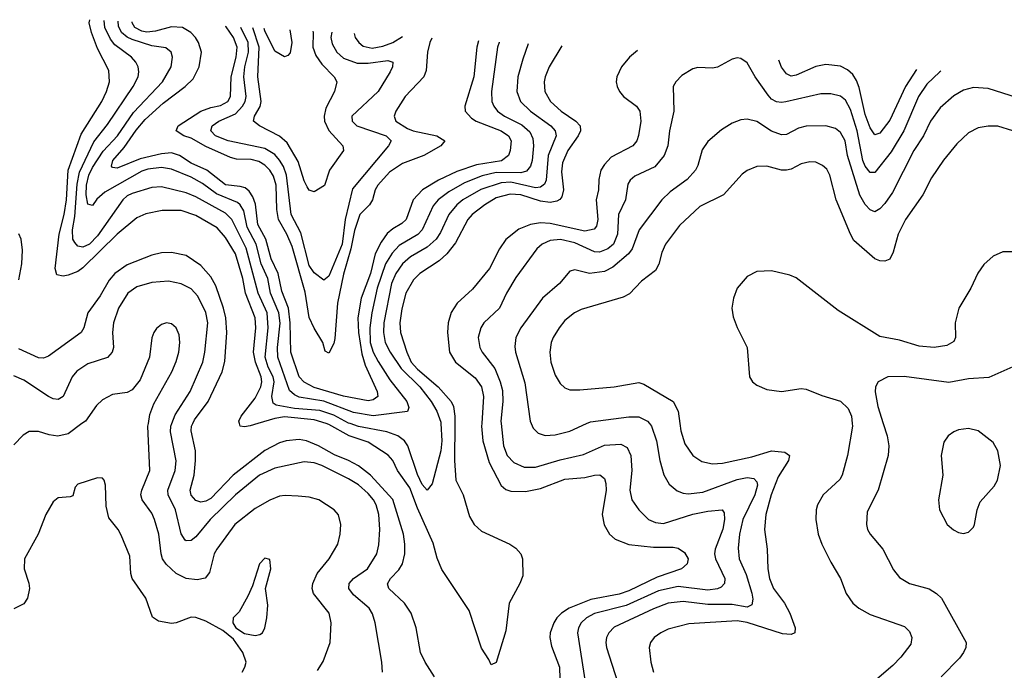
# Model space of a CAD drawing. Header units: inches. Extents: x 1308407 to 1441228, y 959628 to 1036311.
# Tile 640 of 656: x 1394293 to 1398296, y 1028997 to 1031642. Entities that reach past the tile are written whole.
import ezdxf

# ---------------------------------------------------------------- set-up
doc = ezdxf.new("R2010")
doc.units = ezdxf.units.IN
doc.header["$MEASUREMENT"] = 0
doc.layers.add('B3092', color=7, linetype='Continuous')
doc.layers.add('B3093', color=7, linetype='Continuous')

msp = doc.modelspace()

# ---------------------------------------------------------------- linework, layer by layer
at = {"layer": 'B3092', "color": 5}
for points, elevation in [([(1394546.4, 1030000), (1394490, 1029959), (1394449, 1029949), (1394413.8, 1029953.8), (1394370, 1029968.5), (1394331.6, 1029968.4), (1394307.2, 1029952.8), (1394270, 1029913.6)], 2760), ([(1395503.9, 1028996.1), (1395527.2, 1029032.8), (1395555, 1029110), (1395559.3, 1029190), (1395550.8, 1029230), (1395487.2, 1029310), (1395482.6, 1029330), (1395484.4, 1029350), (1395502.3, 1029390), (1395550.8, 1029450), (1395586.4, 1029510), (1395596.1, 1029550), (1395598.7, 1029590), (1395588.8, 1029628.8), (1395571.3, 1029650), (1395510, 1029689.7), (1395470, 1029700.3), (1395425.1, 1029705.1), (1395371.9, 1029708.1), (1395350, 1029704.6), (1395310, 1029688.2), (1395250, 1029654.9), (1395168, 1029590), (1395094.2, 1029490), (1395084.4, 1029470), (1395065, 1029395), (1395047.7, 1029372.3), (1395015.3, 1029364.7), (1394970, 1029370.4), (1394930, 1029390.3), (1394888.5, 1029428.5), (1394874.4, 1029450), (1394868.1, 1029470), (1394859.6, 1029550), (1394841.2, 1029610), (1394830, 1029635.3), (1394790.6, 1029690), (1394786.1, 1029710), (1394789.9, 1029730.1), (1394822.2, 1029810), (1394814.8, 1029990), (1394816.4, 1030000)], 2760), ([(1395768.6, 1028990), (1395765.8, 1029030), (1395738, 1029190), (1395727.1, 1029227.2), (1395713.8, 1029250), (1395650, 1029303.9), (1395631.5, 1029330), (1395632.7, 1029350), (1395650.9, 1029370), (1395707.4, 1029410), (1395745.2, 1029470), (1395753.4, 1029506.6), (1395757, 1029570), (1395752.9, 1029630), (1395742.5, 1029670), (1395731.4, 1029690), (1395710, 1029716.4), (1395670, 1029750.8), (1395630, 1029776.1), (1395522, 1029830), (1395490, 1029840.9), (1395450, 1029844.7), (1395330, 1029819.4), (1395268.1, 1029790), (1395170, 1029710.9), (1395068.3, 1029610), (1395010, 1029539.5), (1394990, 1029524.6), (1394970, 1029523.1), (1394966.6, 1029526.6), (1394950, 1029551.3), (1394926.5, 1029650), (1394897.4, 1029710), (1394895.8, 1029730), (1394925, 1029810), (1394928.9, 1029848.9), (1394906.8, 1029966.8), (1394907.7, 1029990), (1394911.5, 1030000)], 2740), ([(1395979.3, 1028970), (1395941.5, 1029030), (1395922.9, 1029070), (1395904.6, 1029170), (1395884.2, 1029230), (1395857.8, 1029270), (1395793.5, 1029330), (1395788.9, 1029348.9), (1395800.2, 1029370), (1395834.2, 1029405.9), (1395849.4, 1029430), (1395858.6, 1029470), (1395859.1, 1029510), (1395853.3, 1029550), (1395810, 1029691.7), (1395719.7, 1029790), (1395670, 1029827.7), (1395630, 1029849.9), (1395573.3, 1029873.3), (1395507.9, 1029910), (1395459.8, 1029930), (1395430, 1029935), (1395377.1, 1029930), (1395350, 1029922.5), (1395290, 1029890.3), (1395161.7, 1029790), (1395070, 1029695.7), (1395050, 1029684.5), (1395030, 1029681.1), (1395010, 1029686.9), (1394990, 1029708.8), (1394985.8, 1029730), (1395002.2, 1029790), (1395007.7, 1029850), (1395008, 1029890), (1394990.3, 1029970), (1394991.9, 1029990), (1394996.6, 1030000)], 2720), ([(1395261.1, 1030000), (1395230, 1029990.4), (1395207, 1029987), (1395189.8, 1029990), (1395187.1, 1030000)], 2680), ([(1396061.7, 1030000), (1396061.1, 1029850), (1396065.6, 1029770), (1396096, 1029710), (1396121.7, 1029621.7), (1396141, 1029590), (1396170, 1029562.7), (1396286, 1029510), (1396310, 1029493.4), (1396330.3, 1029470), (1396337.4, 1029450), (1396338.2, 1029381.8), (1396326.7, 1029350), (1396283.6, 1029270), (1396270, 1029157.2), (1396230, 1029028.7), (1396210, 1029019), (1396201, 1029041), (1396170, 1029086.6), (1396120.4, 1029240.4), (1396010, 1029406.4), (1395990, 1029452.7), (1395973.5, 1029513.5), (1395910, 1029656.6), (1395879, 1029739), (1395829.4, 1029809.4), (1395809.6, 1029850), (1395791.4, 1029871.4), (1395710, 1029924.4), (1395632.2, 1029950), (1395550, 1029996.4), (1395538.5, 1030000)], 2680), ([(1396005.9, 1030000), (1396009, 1029930), (1396005.4, 1029890), (1395970, 1029755.1), (1395950, 1029729.6), (1395930, 1029752.2), (1395910, 1029793.1), (1395870.5, 1029910), (1395857, 1029930), (1395831, 1029951), (1395786.3, 1029966.3), (1395670, 1029987.6), (1395636.7, 1030000)], 2660), ([(1396171.5, 1030000), (1396170.8, 1029990), (1396176.5, 1029930), (1396201.8, 1029841.8), (1396250, 1029748.6), (1396270, 1029731.9), (1396290, 1029725.1), (1396350, 1029723.4), (1396410, 1029736.5), (1396510, 1029774.8), (1396590, 1029780.8), (1396630, 1029790.7), (1396651.2, 1029791.2), (1396670, 1029776.9), (1396676.3, 1029756.3), (1396676.8, 1029730), (1396660.8, 1029630), (1396668.9, 1029588.9), (1396691.3, 1029550), (1396714.3, 1029530), (1396770, 1029509.2), (1396870, 1029497.3), (1396950, 1029498), (1396970, 1029493.8), (1396995.6, 1029475.6), (1397010.2, 1029450), (1397007, 1029430), (1396983.8, 1029410), (1396884.3, 1029375.7), (1396770, 1029320.7), (1396730, 1029307), (1396615, 1029285), (1396527.4, 1029250), (1396495.3, 1029230), (1396476.8, 1029210), (1396464.2, 1029190), (1396450.1, 1029150), (1396448.7, 1029130), (1396455, 1029095), (1396487.7, 1029010), (1396490, 1028914.9)], 2720), ([(1396250.2, 1030000), (1396259.4, 1029910), (1396275.5, 1029870), (1396302.1, 1029842.1), (1396343.4, 1029823.4), (1396390, 1029823.4), (1396490, 1029853.1), (1396585.6, 1029874.4), (1396670, 1029912), (1396736.5, 1029916.5), (1396763.3, 1029903.3), (1396777.5, 1029870), (1396781.1, 1029810), (1396773.4, 1029730), (1396781.7, 1029690), (1396810, 1029649.1), (1396850, 1029610.2), (1396878.5, 1029598.5), (1396910, 1029594.5), (1397030, 1029631.4), (1397090, 1029644), (1397149.1, 1029649.1), (1397157.5, 1029637.5), (1397158.8, 1029610), (1397151.1, 1029571.1), (1397121.1, 1029490), (1397118.2, 1029470), (1397122, 1029450), (1397159.3, 1029370), (1397157.7, 1029350), (1397144.5, 1029335.5), (1397130, 1029327.9), (1397090, 1029323.2), (1396970, 1029338.4), (1396890, 1029320.2), (1396759, 1029261), (1396630, 1029228.6), (1396597.6, 1029210), (1396576.3, 1029190), (1396565, 1029170), (1396560.8, 1029150), (1396592.6, 1028950)], 2740), ([(1396372.3, 1030000), (1396380.9, 1029980.9), (1396401.1, 1029961.1), (1396430, 1029951.9), (1396470, 1029954.3), (1396530, 1029968.8), (1396597.8, 1030000)], 2760), ([(1396853.5, 1030000), (1396861.2, 1029990), (1396882.2, 1029930), (1396895.9, 1029850), (1396911.9, 1029791.9), (1396933.7, 1029753.7), (1396966.1, 1029726.1), (1396990, 1029716.8), (1397010, 1029715.1), (1397070, 1029721.3), (1397210, 1029772.3), (1397250, 1029781.5), (1397277.1, 1029777.1), (1397290, 1029763), (1397292.1, 1029750), (1397281.5, 1029710), (1397233.3, 1029610), (1397219.2, 1029550), (1397213.3, 1029493.4), (1397218.4, 1029450), (1397246.2, 1029386.2), (1397269.5, 1029310.5), (1397273.8, 1029286.2), (1397270, 1029263.1), (1397250, 1029253.7), (1397190, 1029264.2), (1397090, 1029264.6), (1396990, 1029277.4), (1396930, 1029269.9), (1396870, 1029247.1), (1396710, 1029172.1), (1396688.1, 1029150), (1396678.8, 1029130), (1396675.9, 1029110), (1396678.5, 1029090), (1396723.2, 1028950)], 2760), ([(1396976.7, 1030000), (1396981, 1029970), (1396997.7, 1029917.7), (1397030, 1029870.2), (1397066.3, 1029846.3), (1397110, 1029835.9), (1397150, 1029838.8), (1397270, 1029864.6), (1397350, 1029889), (1397404.2, 1029884.2), (1397422, 1029870), (1397418.3, 1029850), (1397376.5, 1029783.5), (1397348.4, 1029710), (1397327, 1029630), (1397320.4, 1029570), (1397331.7, 1029490), (1397334.1, 1029410), (1397340.7, 1029370), (1397358, 1029330), (1397402, 1029270), (1397423.9, 1029230), (1397445.4, 1029170), (1397443.7, 1029150), (1397430, 1029142.9), (1397394.8, 1029145.2), (1397250, 1029191.8), (1397210, 1029198.4), (1397014, 1029186), (1396930, 1029164.7), (1396898.9, 1029150), (1396872.8, 1029130), (1396857.3, 1029110), (1396852.2, 1029090), (1396859.3, 1029030), (1396870.2, 1028990)], 2780), ([(1397677.7, 1030000), (1397678.8, 1029990), (1397658.1, 1029870), (1397636.1, 1029790), (1397627.4, 1029772.6), (1397559.2, 1029710), (1397536.5, 1029670), (1397531, 1029650), (1397529.4, 1029610), (1397539, 1029550), (1397553.5, 1029510), (1397590, 1029436.4), (1397630.1, 1029370.1), (1397653.2, 1029310), (1397679.6, 1029270), (1397704.6, 1029250), (1397750, 1029224.3), (1397890, 1029175.2), (1397910, 1029154.9), (1397919.3, 1029130), (1397916, 1029104), (1397874.7, 1029050), (1397843, 1029017), (1397730, 1028920.8)], 2820), ([(1397803.8, 1030000), (1397819.7, 1029950), (1397825.8, 1029910), (1397823.5, 1029870), (1397783.2, 1029730), (1397738.9, 1029641.1), (1397735.6, 1029590), (1397739.6, 1029570), (1397750.3, 1029550), (1397802.3, 1029490), (1397845.5, 1029405.5), (1397870, 1029373.7), (1397910.2, 1029350.2), (1397990, 1029328), (1398019.5, 1029310), (1398040.3, 1029290), (1398140.9, 1029110), (1398139.6, 1029090), (1398130.3, 1029070), (1398113.4, 1029046.6), (1398039.6, 1028970)], 2840), ([(1395197.2, 1028990), (1395208.7, 1029010), (1395213.6, 1029030), (1395201.1, 1029070), (1395163.1, 1029123.1), (1395119.1, 1029159.1), (1395050, 1029196.5), (1395010, 1029211.5), (1394990, 1029213.2), (1394930, 1029189.8), (1394910, 1029187), (1394857.4, 1029197.4), (1394833.1, 1029213.1), (1394805.6, 1029290), (1394751.2, 1029370), (1394745.6, 1029390), (1394740.8, 1029460.8), (1394706, 1029546), (1394693.3, 1029570), (1394656.3, 1029616.3), (1394644.8, 1029664.8), (1394642.4, 1029750), (1394637, 1029770), (1394630, 1029778), (1394610, 1029779.6), (1394530, 1029753.7), (1394518.3, 1029741.7), (1394510, 1029707), (1394498, 1029702), (1394450, 1029697.7), (1394430, 1029681.6), (1394400.2, 1029630), (1394369.1, 1029550), (1394312.4, 1029450), (1394311.1, 1029410), (1394330.8, 1029350.8), (1394333.4, 1029330), (1394325.6, 1029290), (1394310, 1029267.7), (1394270, 1029246.6)], 2780)]:
    msp.add_lwpolyline(points, dxfattribs=dict(at, elevation=elevation))
for points, elevation in [([(1398150, 1029980.4), (1398110, 1029974.5), (1398090, 1029966.3), (1398068.2, 1029950), (1398050, 1029925.2), (1398038.9, 1029870), (1398045.3, 1029790), (1398028.2, 1029690), (1398033, 1029650), (1398064, 1029590), (1398088.6, 1029568.6), (1398110, 1029557.3), (1398130, 1029553.4), (1398150, 1029559.1), (1398170, 1029578.8), (1398175.1, 1029590), (1398185.1, 1029650), (1398197.8, 1029682.2), (1398254.1, 1029745.9), (1398268.5, 1029770), (1398279.8, 1029830), (1398270, 1029889.2), (1398250, 1029923.6), (1398190, 1029971.2)], 2860), ([(1395290, 1029452.7), (1395268.4, 1029430), (1395239.3, 1029340.7), (1395220.9, 1029299.1), (1395185.1, 1029234.9), (1395161.3, 1029210), (1395159.5, 1029190), (1395172, 1029170), (1395207.3, 1029147.3), (1395250, 1029138.5), (1395270, 1029142), (1395280.7, 1029150), (1395289.6, 1029170), (1395298.4, 1029210), (1395301.5, 1029261.5), (1395292, 1029330), (1395314, 1029410), (1395310, 1029448)], 2780)]:
    msp.add_lwpolyline(points, close=True, dxfattribs=dict(at, elevation=elevation))
at = {"layer": 'B3093', "color": 5}
for points, elevation in [([(1395187.1, 1030000), (1395184.5, 1030010), (1395194, 1030030), (1395250, 1030104.1), (1395274.1, 1030150), (1395278.1, 1030170), (1395275.2, 1030190), (1395252.2, 1030250), (1395244, 1030290), (1395252.8, 1030390), (1395250.7, 1030430), (1395211.8, 1030530), (1395199.8, 1030590), (1395170.4, 1030690.3), (1395130, 1030757.3), (1395096.1, 1030796.1), (1395010, 1030846.7), (1394950, 1030867), (1394873, 1030867), (1394806.8, 1030853.2), (1394770, 1030836.6), (1394690, 1030769.9), (1394550, 1030632.7), (1394530, 1030619.1), (1394490, 1030603.8), (1394470, 1030599.9), (1394444.4, 1030604.4), (1394437.3, 1030630), (1394454.1, 1030770), (1394474.2, 1030850), (1394483.2, 1030910), (1394490.5, 1031030), (1394542.6, 1031177.4), (1394626.7, 1031310), (1394646.9, 1031350), (1394658.3, 1031390), (1394655.9, 1031435.9), (1394610, 1031525), (1394584.8, 1031590), (1394576.3, 1031630), (1394578.2, 1031642.2)], 2680), ([(1395636.7, 1030000), (1395630, 1030002.5), (1395570, 1030034.8), (1395513.9, 1030053.9), (1395410, 1030061.9), (1395335.6, 1030075.6), (1395323.8, 1030083.8), (1395318.8, 1030110), (1395327.5, 1030170), (1395323.8, 1030190), (1395303.2, 1030230), (1395291.6, 1030270), (1395302.8, 1030390), (1395298.8, 1030450), (1395263.4, 1030530), (1395213.5, 1030713.5), (1395155.2, 1030830), (1395130, 1030855.3), (1395010, 1030921.4), (1394970, 1030938.2), (1394870, 1030962), (1394830, 1030959.7), (1394750, 1030935), (1394730, 1030925.6), (1394712, 1030910), (1394610, 1030763.8), (1394576.6, 1030730), (1394550, 1030717.8), (1394530, 1030721.4), (1394517, 1030737), (1394509.9, 1030750), (1394508.1, 1030788.1), (1394517.7, 1030842.3), (1394527.1, 1030972.9), (1394537.1, 1031022.9), (1394594.4, 1031145.6), (1394650, 1031215.7), (1394754.1, 1031370), (1394774.5, 1031410), (1394778, 1031430), (1394775.2, 1031450), (1394765.7, 1031470), (1394748.4, 1031490), (1394680, 1031540), (1394662.7, 1031562.7), (1394639.8, 1031610), (1394636.5, 1031639.2)], 2660), ([(1396242.5, 1031550.8), (1396242, 1031550), (1396235.7, 1031530), (1396211.1, 1031350), (1396212.9, 1031310), (1396220.1, 1031290), (1396236.3, 1031270), (1396264.4, 1031250), (1396334.9, 1031214.9), (1396366.4, 1031186.4), (1396379.1, 1031159.1), (1396382.4, 1031130), (1396376.9, 1031070), (1396370, 1031047.3), (1396353.1, 1031026.9), (1396330, 1031019.3), (1396230, 1031020.3), (1396172.8, 1031007.2), (1396100.9, 1030979.1), (1396037.2, 1030942.8), (1395995, 1030910), (1395974.1, 1030885.9), (1395930, 1030787.7), (1395911.2, 1030768.8), (1395835.4, 1030724.6), (1395807.1, 1030692.9), (1395780.3, 1030650), (1395746, 1030550), (1395724.2, 1030450), (1395716.1, 1030390), (1395717.5, 1030330), (1395730, 1030290.8), (1395750, 1030253), (1395798.3, 1030178.3), (1395867, 1030090), (1395874.7, 1030065.3), (1395870, 1030049.1), (1395730, 1030032.3), (1395650, 1030045.8), (1395530, 1030090.6), (1395430, 1030107.6), (1395410, 1030117), (1395390, 1030134), (1395342.7, 1030270), (1395341.9, 1030310), (1395351.7, 1030408.3), (1395347.4, 1030450), (1395312.8, 1030530), (1395302.3, 1030590), (1395274.9, 1030650), (1395254.9, 1030730), (1395218.5, 1030798.5), (1395205.1, 1030865.1), (1395190, 1030889.4), (1395178.5, 1030898.5), (1395093.9, 1030933.9), (1395036.6, 1030976.6), (1394990, 1031002.4), (1394910, 1031033.9), (1394870, 1031041.8), (1394814.2, 1031034.2), (1394790, 1031026.3), (1394639.5, 1030940.5), (1394607.3, 1030912.7), (1394590, 1030887.3), (1394570, 1030892.8), (1394563.3, 1030930), (1394565, 1030970), (1394574.3, 1031010), (1394590, 1031041.3), (1394632.6, 1031107.4), (1394690.6, 1031170), (1394755.5, 1031264.5), (1394874.1, 1031390), (1394908.6, 1031450), (1394915, 1031490), (1394908.8, 1031510), (1394888.1, 1031528.1), (1394830, 1031536.4), (1394750, 1031561.7), (1394730, 1031570.5), (1394707.5, 1031590), (1394695.4, 1031615.4), (1394694, 1031636.3)], 2640), ([(1396158.9, 1031555.8), (1396151.6, 1031530), (1396139.9, 1031410), (1396102.6, 1031290), (1396104.1, 1031270), (1396130, 1031242), (1396149.4, 1031230), (1396250.1, 1031190), (1396281, 1031170), (1396291.1, 1031150), (1396287.3, 1031110), (1396280.1, 1031090), (1396251.5, 1031068.5), (1396150, 1031051.8), (1396070, 1031025.3), (1395995.3, 1030990), (1395931.3, 1030950), (1395893.4, 1030910), (1395863.8, 1030830), (1395846.7, 1030813.3), (1395810, 1030792), (1395787.4, 1030772.6), (1395762.4, 1030737.6), (1395738.5, 1030690), (1395718.8, 1030610), (1395681.2, 1030510), (1395668.4, 1030430), (1395670, 1030370), (1395683.6, 1030283.6), (1395698.3, 1030238.3), (1395746.5, 1030130), (1395749.4, 1030110.6), (1395730, 1030096.7), (1395710, 1030093.3), (1395610, 1030112), (1395490, 1030147.5), (1395450, 1030168.8), (1395430, 1030190), (1395396.2, 1030290), (1395392.9, 1030410), (1395386, 1030470), (1395358.3, 1030538.3), (1395344.4, 1030610), (1395316.1, 1030670), (1395293.3, 1030750), (1395261.4, 1030810), (1395252.4, 1030892.4), (1395241.7, 1030921.7), (1395225.6, 1030945.6), (1395210, 1030958.2), (1395190, 1030964.3), (1395130, 1030970.2), (1395054.4, 1031030), (1394990, 1031058.4), (1394943.1, 1031090), (1394910, 1031100.3), (1394870, 1031096.5), (1394783.3, 1031076.7), (1394690, 1031038), (1394670, 1031041.5), (1394666.5, 1031046.5), (1394671.9, 1031070), (1394717.8, 1031122.2), (1394767.1, 1031192.9), (1394803.5, 1031236.5), (1394877.2, 1031302.8), (1394965.5, 1031370), (1394998, 1031402), (1395023.4, 1031450), (1395031.8, 1031510), (1395020.6, 1031550), (1395007.4, 1031570), (1394988.7, 1031590), (1394955.3, 1031610), (1394910, 1031612.6), (1394844.8, 1031595.2), (1394810, 1031591.7), (1394790, 1031595.8), (1394762, 1031610), (1394750, 1031630), (1394749.9, 1031633.4)], 2620), ([(1395968.7, 1031567), (1395960.1, 1031550), (1395951.7, 1031510), (1395945, 1031435), (1395935.7, 1031410), (1395859.8, 1031330), (1395822.3, 1031270), (1395815.9, 1031250), (1395822.3, 1031230), (1395870, 1031199.2), (1395892.8, 1031190), (1395988.5, 1031170), (1396021.5, 1031150), (1396004.9, 1031130), (1395936.5, 1031090), (1395850, 1031057.3), (1395797.1, 1031022.9), (1395749.6, 1030970), (1395739, 1030950), (1395727.5, 1030910), (1395715.1, 1030890), (1395676.5, 1030850), (1395654.8, 1030785.2), (1395639.4, 1030710), (1395610, 1030607.8), (1395585.7, 1030490), (1395574.6, 1030345.4), (1395570, 1030325.1), (1395550, 1030286.3), (1395535.1, 1030295.1), (1395525.9, 1030330), (1395490, 1030388.3), (1395470, 1030431.8), (1395454.1, 1030534.1), (1395400.3, 1030720.3), (1395379.7, 1030770), (1395345.1, 1030830), (1395338.7, 1030870), (1395336.4, 1030970), (1395325.4, 1031005.4), (1395310.3, 1031030), (1395290.2, 1031050.2), (1395265.6, 1031065.6), (1395234.2, 1031074.2), (1395175.2, 1031075.2), (1395150, 1031082.4), (1395050, 1031126.9), (1394990, 1031160.1), (1394960.7, 1031170), (1394929.2, 1031190), (1394937.6, 1031210), (1395029.9, 1031270), (1395070, 1031285.6), (1395110, 1031293.6), (1395139.4, 1031310), (1395150.6, 1031330), (1395153.3, 1031410), (1395173.9, 1031490), (1395177.7, 1031530), (1395163, 1031570), (1395132.5, 1031612.5), (1395130.5, 1031614.1)], 2580), ([(1395562.6, 1031591.1), (1395558.8, 1031570), (1395563.5, 1031543.5), (1395582, 1031510), (1395610, 1031485.3), (1395665.1, 1031465.1), (1395710, 1031464.8), (1395790, 1031475.7), (1395810.3, 1031470), (1395809.2, 1031450), (1395799.8, 1031430), (1395750, 1031350.7), (1395643.8, 1031250), (1395645.2, 1031230), (1395664.1, 1031210), (1395783.2, 1031170), (1395803.9, 1031150), (1395792.2, 1031130), (1395645.7, 1030954.3), (1395616.8, 1030830), (1395604.7, 1030730), (1395550, 1030598.9), (1395530, 1030582.6), (1395490, 1030613.6), (1395470, 1030643.1), (1395436.2, 1030776.2), (1395396.5, 1030850), (1395378.1, 1031010), (1395365.3, 1031045.3), (1395350, 1031071.7), (1395330, 1031093.5), (1395290, 1031118.6), (1395140.4, 1031150), (1395089.8, 1031170), (1395070.7, 1031190), (1395075.4, 1031210), (1395103.1, 1031230), (1395170, 1031259.9), (1395199.6, 1031290), (1395210.5, 1031310), (1395213.9, 1031330), (1395204.2, 1031410), (1395209, 1031450), (1395223.9, 1031510), (1395222.5, 1031550), (1395192.8, 1031610.9)], 2560), ([(1395484.7, 1031595.7), (1395486.9, 1031590), (1395485.2, 1031530), (1395497.2, 1031497.2), (1395521.6, 1031461.6), (1395571.3, 1031410), (1395582.4, 1031390), (1395572.8, 1031350), (1395537.6, 1031282.4), (1395530.7, 1031250), (1395531.9, 1031230), (1395550, 1031192.3), (1395606.4, 1031130), (1395609.2, 1031110), (1395552.5, 1031030), (1395532.1, 1030967.9), (1395490, 1030942.4), (1395470, 1030949.6), (1395462.6, 1030962.6), (1395450, 1030987.3), (1395425, 1031065), (1395381.2, 1031141.2), (1395350, 1031168.2), (1395268.3, 1031210), (1395244.1, 1031230), (1395247.3, 1031250), (1395270.7, 1031289.3), (1395274.3, 1031310), (1395260.8, 1031410), (1395266.3, 1031530), (1395240.9, 1031608.5)], 2540), ([(1395391.5, 1031600.8), (1395399.3, 1031550), (1395392.9, 1031507.1), (1395383.7, 1031496.3), (1395370, 1031491.6), (1395330, 1031514), (1395290, 1031596.8), (1395287.5, 1031606.1)], 2520), ([(1395653.3, 1031585.7), (1395657.5, 1031570), (1395671.7, 1031550), (1395690, 1031534.6), (1395726.1, 1031526.1), (1395770, 1031534), (1395810.1, 1031549.9), (1395849.7, 1031574.1)], 2580), ([(1396360.7, 1031543.8), (1396338, 1031482), (1396318.8, 1031410), (1396314.4, 1031350), (1396329.5, 1031310), (1396369.5, 1031270), (1396452.6, 1031210), (1396470.1, 1031190), (1396473.6, 1031170), (1396441.2, 1031090), (1396433.5, 1030990), (1396426.6, 1030973.4), (1396410, 1030961.3), (1396390, 1030958), (1396290, 1030981.1), (1396250, 1030979.5), (1396168.1, 1030951.9), (1396095.3, 1030910), (1396070, 1030889.4), (1396037.5, 1030850), (1396003.3, 1030776.7), (1395985.8, 1030750), (1395950, 1030717.1), (1395882.1, 1030677.9), (1395850.1, 1030650), (1395822, 1030610), (1395804.8, 1030570), (1395774.1, 1030410), (1395771.7, 1030370), (1395779.2, 1030330), (1395799.7, 1030290), (1395843.6, 1030223.6), (1395919.7, 1030150), (1395966.2, 1030090), (1395989.2, 1030050), (1396005.6, 1030005.6), (1396005.9, 1030000)], 2660), ([(1396497, 1031535.7), (1396445.1, 1031450), (1396428.9, 1031410), (1396425.4, 1031390), (1396428.3, 1031350), (1396450.8, 1031310), (1396493.9, 1031270), (1396554.6, 1031230), (1396572.3, 1031210), (1396573, 1031190), (1396564, 1031170), (1396521.7, 1031110), (1396500, 1031060), (1396495.7, 1031024.3), (1396503.8, 1030950), (1396497.4, 1030922.6), (1396489.1, 1030910.9), (1396476.2, 1030903.8), (1396450, 1030899.1), (1396410, 1030904.8), (1396330, 1030929.5), (1396286.6, 1030933.4), (1396230, 1030917.9), (1396183.8, 1030890), (1396132.9, 1030850), (1396115, 1030830), (1396064.9, 1030735.1), (1396029.6, 1030690), (1395998.3, 1030661.7), (1395919.5, 1030610), (1395894.8, 1030585.2), (1395863.4, 1030530), (1395846.6, 1030466.6), (1395838.9, 1030410), (1395841.5, 1030370), (1395867.2, 1030290), (1395885.2, 1030250), (1395910, 1030221.2), (1395994.8, 1030150), (1396047.4, 1030090), (1396057.4, 1030070), (1396061.8, 1030030), (1396061.7, 1030000)], 2680), ([(1396804.8, 1031517.2), (1396772.1, 1031490), (1396739.3, 1031450), (1396720.6, 1031410), (1396718.5, 1031390), (1396721.5, 1031370), (1396731.8, 1031350), (1396748.4, 1031330), (1396800.2, 1031290), (1396814.3, 1031270), (1396818.2, 1031230), (1396809.1, 1031170.9), (1396801.5, 1031150), (1396785.8, 1031130), (1396697.4, 1031082.6), (1396670, 1031054), (1396655.8, 1031030), (1396648, 1030992), (1396646.8, 1030950), (1396636.4, 1030910), (1396643.6, 1030830), (1396637.7, 1030802.3), (1396627.9, 1030790), (1396590, 1030782.7), (1396450, 1030814.1), (1396410, 1030815.9), (1396370.4, 1030809.6), (1396322.6, 1030790), (1396270, 1030748.9), (1396243.3, 1030710), (1396203.3, 1030630), (1396134, 1030546), (1396071.8, 1030490), (1396047.6, 1030452.4), (1396035.1, 1030410), (1396032.3, 1030370), (1396040.6, 1030290), (1396065.5, 1030250), (1396145.5, 1030185.5), (1396170.9, 1030150), (1396178.8, 1030110), (1396171.5, 1030000)], 2720), ([(1398038.4, 1031433.1), (1398033.5, 1031430), (1397980.6, 1031379.4), (1397947.2, 1031330), (1397887.7, 1031190), (1397835.7, 1031104.3), (1397770, 1031020.3), (1397750, 1031020.7), (1397730, 1031046.1), (1397720.8, 1031070), (1397697.7, 1031190), (1397670, 1031276.5), (1397650, 1031314.5), (1397630, 1031331.8), (1397590, 1031340.5), (1397550, 1031340.2), (1397407.9, 1031307.9), (1397390, 1031304.9), (1397370, 1031308.1), (1397350, 1031319.5), (1397335.2, 1031335.2), (1397282.6, 1031410), (1397250, 1031466.3), (1397224.7, 1031484.7), (1397210, 1031487.1), (1397190, 1031481.5), (1397130, 1031449.8), (1397110, 1031445.6), (1397050, 1031448), (1397030, 1031442.5), (1396984.7, 1031415.3), (1396960.3, 1031390), (1396949.1, 1031370), (1396952.4, 1031270), (1396934.3, 1031190), (1396927.5, 1031130), (1396913.1, 1031090), (1396875.4, 1031044.6), (1396793.3, 1031006.6), (1396774.4, 1030990), (1396766, 1030974), (1396755.5, 1030910), (1396727.2, 1030850), (1396723.6, 1030770), (1396707.6, 1030730), (1396684.8, 1030710), (1396650, 1030697.1), (1396630, 1030697.8), (1396550, 1030734.8), (1396491.1, 1030748.9), (1396450, 1030744.6), (1396417.6, 1030730), (1396395.4, 1030710), (1396310, 1030594.2), (1396271.7, 1030530), (1396244, 1030470), (1396180.7, 1030410), (1396167.7, 1030390), (1396157.6, 1030350), (1396163.2, 1030310), (1396173.4, 1030290), (1396224.3, 1030224.3), (1396246.7, 1030170), (1396255.3, 1030135.3), (1396257.5, 1030090), (1396249.3, 1030009.3), (1396250.2, 1030000)], 2740), ([(1397939.3, 1031439.8), (1397894.7, 1031370), (1397830, 1031233.7), (1397790, 1031180.3), (1397770, 1031174.2), (1397750, 1031202.6), (1397730, 1031256.8), (1397706, 1031366), (1397695.2, 1031395.2), (1397679.6, 1031419.6), (1397658.8, 1031438.8), (1397630, 1031452.6), (1397570, 1031459.9), (1397530, 1031452.3), (1397450, 1031416), (1397430, 1031413.1), (1397410, 1031422.2), (1397390, 1031448.8), (1397379, 1031478)], 2720), ([(1398350, 1031324.9), (1398230, 1031362.7), (1398170, 1031366.8), (1398130, 1031356), (1398090, 1031332.9), (1398035.6, 1031284.4), (1397996.2, 1031230), (1397967.7, 1031170), (1397927.5, 1031110), (1397840.6, 1030939.4), (1397810, 1030894.8), (1397790, 1030873.3), (1397770, 1030861.2), (1397750, 1030868.8), (1397730, 1030891.5), (1397708.7, 1030928.7), (1397657.7, 1031090), (1397648.4, 1031150), (1397630, 1031184), (1397610, 1031199.5), (1397570, 1031211.2), (1397490.1, 1031209.9), (1397459.3, 1031200.7), (1397410, 1031176), (1397390, 1031173.4), (1397350, 1031189.2), (1397290, 1031228.2), (1397250, 1031237.1), (1397225, 1031235), (1397190, 1031221.7), (1397146.1, 1031193.9), (1397090, 1031146.6), (1397067.5, 1031112.5), (1397050.2, 1031050), (1397040.2, 1031030), (1397007.1, 1030992.9), (1396937.5, 1030942.6), (1396903.5, 1030910), (1396812.1, 1030787.9), (1396782.8, 1030710), (1396768.5, 1030690), (1396704.4, 1030635.6), (1396670, 1030619), (1396610, 1030610.4), (1396550, 1030624.8), (1396530, 1030619.2), (1396487.2, 1030570), (1396418.2, 1030510), (1396330.1, 1030390), (1396310.1, 1030350), (1396306.1, 1030313.9), (1396308.9, 1030290), (1396346.1, 1030166.1), (1396367.8, 1030010), (1396372.3, 1030000)], 2760), ([(1398329.9, 1031189.9), (1398270, 1031209.9), (1398230, 1031209.9), (1398190, 1031202.6), (1398150, 1031182.8), (1398102.6, 1031137.4), (1398048.5, 1031071.5), (1398000.2, 1030999.8), (1397964.6, 1030930), (1397894.6, 1030830), (1397863.9, 1030770), (1397843.6, 1030696.4), (1397830, 1030668.3), (1397810, 1030659.8), (1397790, 1030662), (1397770, 1030670.6), (1397684.4, 1030744.4), (1397669.9, 1030770), (1397612.5, 1030910), (1397587.1, 1031010), (1397574.3, 1031034.3), (1397557.4, 1031050), (1397530, 1031063.1), (1397504.8, 1031064.8), (1397470, 1031055.6), (1397430, 1031034.5), (1397409.8, 1031029.8), (1397390, 1031029.8), (1397330, 1031046), (1397290, 1031044.8), (1397250.9, 1031029.1), (1397230, 1031014.7), (1397154.7, 1030930), (1397057.8, 1030882.2), (1396975, 1030805), (1396918.2, 1030730), (1396903.8, 1030696.2), (1396891.3, 1030648.7), (1396877.8, 1030622.2), (1396820.4, 1030579.6), (1396771.9, 1030528.1), (1396746.3, 1030513.7), (1396575.8, 1030464.2), (1396548.8, 1030450), (1396510, 1030418.7), (1396485.8, 1030390), (1396461.8, 1030350), (1396454.3, 1030330), (1396448.6, 1030290), (1396451.8, 1030250), (1396470, 1030196.4), (1396490, 1030162.6), (1396510, 1030144.9), (1396530, 1030138), (1396570, 1030137.7), (1396710, 1030150.2), (1396810, 1030166.7), (1396830, 1030160.6), (1396950, 1030090.2), (1396969.5, 1030050), (1396976.7, 1030000)], 2780), ([(1394290, 1030584.6), (1394302.7, 1030650), (1394304.6, 1030704.6), (1394299.8, 1030750), (1394290, 1030771.5)], 2720), ([(1394996.6, 1030000), (1395004, 1030016), (1395059.2, 1030090), (1395116.2, 1030210), (1395127, 1030253), (1395135.4, 1030370), (1395131.6, 1030430), (1395121.4, 1030470), (1395090, 1030559.8), (1395070, 1030596.5), (1395030, 1030643), (1394970, 1030683.6), (1394910, 1030696.2), (1394870, 1030693.7), (1394830, 1030684.5), (1394730, 1030646.1), (1394679.5, 1030610), (1394657.3, 1030582.7), (1394620.4, 1030519.6), (1394570.7, 1030450), (1394554, 1030390), (1394543.8, 1030370), (1394410, 1030274.6), (1394390, 1030266.4), (1394370, 1030268.1), (1394290, 1030303.4)], 2720), ([(1398330, 1030698.4), (1398290, 1030698.4), (1398250, 1030680.7), (1398212.8, 1030647.2), (1398188.1, 1030611.9), (1398159.5, 1030550), (1398111.1, 1030468.9), (1398096.2, 1030410), (1398097.8, 1030350), (1398090, 1030334.5), (1398062.7, 1030317.3), (1398010, 1030309), (1397950, 1030314.6), (1397870, 1030338.8), (1397790, 1030354.8), (1397620.5, 1030460.5), (1397450, 1030593.1), (1397424, 1030604), (1397350, 1030621.5), (1397290, 1030619.1), (1397250, 1030598), (1397210.3, 1030550), (1397194.3, 1030510), (1397188, 1030470), (1397194.2, 1030434.2), (1397210.2, 1030390.2), (1397250.3, 1030310), (1397259.6, 1030190), (1397272.2, 1030170), (1397290, 1030156), (1397330, 1030139.2), (1397390, 1030131), (1397470, 1030142.5), (1397490, 1030140.2), (1397553.8, 1030113.8), (1397630, 1030090.8), (1397660.8, 1030060.8), (1397674.4, 1030030), (1397677.7, 1030000)], 2820), ([(1394911.5, 1030000), (1394924.9, 1030035.1), (1394985.8, 1030130), (1395037.7, 1030250), (1395046.6, 1030290), (1395058, 1030410), (1395050, 1030452.2), (1395017.5, 1030517.5), (1394990, 1030547.8), (1394950, 1030568.6), (1394898.6, 1030578.6), (1394830, 1030574.2), (1394770, 1030556.3), (1394732.7, 1030530), (1394695, 1030470), (1394674.7, 1030410), (1394671.2, 1030370), (1394674.6, 1030310), (1394669.4, 1030290), (1394650, 1030268.4), (1394570, 1030243.2), (1394526.3, 1030213.7), (1394506.4, 1030190), (1394470.2, 1030110), (1394450, 1030098), (1394430, 1030100.2), (1394410, 1030110.6), (1394310, 1030177.3), (1394270, 1030194.1)], 2740), ([(1394816.4, 1030000), (1394822.4, 1030037.6), (1394839.3, 1030080.7), (1394911.2, 1030210), (1394930, 1030252.4), (1394940.5, 1030290), (1394944.5, 1030330), (1394941.2, 1030361.2), (1394930, 1030389.6), (1394910, 1030406.3), (1394890, 1030409.6), (1394870, 1030403.6), (1394850, 1030387.3), (1394838, 1030370), (1394830, 1030348.7), (1394820.7, 1030270), (1394782.5, 1030177.5), (1394750, 1030137.3), (1394730, 1030126.8), (1394670, 1030118.2), (1394630, 1030097.2), (1394606.1, 1030073.9), (1394560.2, 1030010), (1394546.4, 1030000)], 2760), ([(1398424.5, 1030000), (1398424.4, 1030010), (1398429.8, 1030050), (1398427.9, 1030070), (1398398.3, 1030130), (1398390, 1030179), (1398370, 1030224), (1398358, 1030230), (1398330, 1030231.3), (1398232.7, 1030187.3), (1398150, 1030181.5), (1398070, 1030167.7), (1397888.4, 1030191.6), (1397822.8, 1030190), (1397783.1, 1030170), (1397771.7, 1030150), (1397770.2, 1030129.8), (1397781.5, 1030070), (1397803.8, 1030000)], 2840), ([(1395538.5, 1030000), (1395490, 1030015.4), (1395370, 1030027.5), (1395330, 1030021.4), (1395261.1, 1030000)], 2680), ([(1396597.8, 1030000), (1396613, 1030007), (1396770, 1030027.8), (1396810, 1030027), (1396845.8, 1030010), (1396853.5, 1030000)], 2760)]:
    msp.add_lwpolyline(points, dxfattribs=dict(at, elevation=elevation))

doc.saveas('drawing.dxf')
